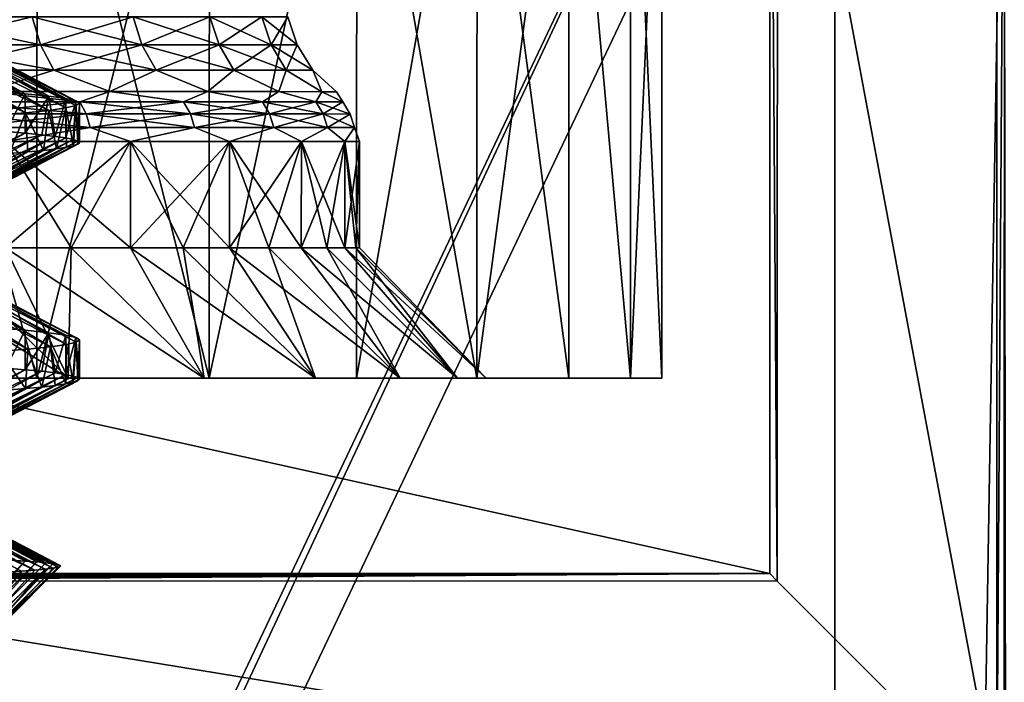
# Model space of a CAD drawing. Header units: metres. Extents: x -205 to 205, y -104 to 104.
# Tile 482 of 656: x -118 to -111, y 31 to 36. Entities that reach past the tile are written whole.
import ezdxf

# ---------------------------------------------------------------- set-up
doc = ezdxf.new("R2010")
doc.units = ezdxf.units.M
doc.layers.add('solid_01_2-CONSUMER_EHM_BOX_SW0001', color=7, linetype='CONTINUOUS')

msp = doc.modelspace()

# ---------------------------------------------------------------- linework, layer by layer
at = {"layer": 'solid_01_2-CONSUMER_EHM_BOX_SW0001'}
for points in [[(-200.010849, -74.958488), (-200.010773, 75.041512), (-0.010778, 75.04142)], [(-0.010849, -74.95858), (-200.010849, -74.958488), (-0.010778, 75.04142)], [(-112.002922, 40.641869, 63.099998), (-150.011154, -40.548634, 63.099998), (-150.011002, -39.448967, 63.099998)], [(-112.002922, 40.641869, 63.099998), (-112.003082, 39.542202, 63.099998), (-150.011154, -40.548634, 63.099998)], [(-112.002922, 40.641869, 63.099998), (-150.011002, -39.448967, 63.099998), (-149.999695, 39.547642, 63.099998)], [(-100.443649, 40.640213, 63.099998), (-100.455429, -40.555729, 63.099998), (-110.711159, -40.55426, 63.099998)], [(-100.443649, 40.640213, 63.099998), (-110.711159, -40.55426, 63.099998), (-110.710999, -39.454594, 63.099998)], [(-100.443649, 40.640213, 63.099998), (-110.710999, -39.454594, 63.099998), (-110.699692, 39.542015, 63.099998)], [(-149.501312, 40.049267, 6), (-149.502487, 31.849266, 6), (-112.502487, 31.843967, 6)], [(-112.501312, 40.043968, 6), (-149.501312, 40.049267, 6), (-112.502487, 31.843967, 6)], [(-112.444901, 31.786362, 12.6), (-112.501312, 40.043968, 6), (-112.502487, 31.843967, 6)], [(-112.443855, 39.101559, 12.6), (-112.501312, 40.043968, 6), (-112.444901, 31.786362, 12.6)], [(-150.011154, -40.548634, 63.099998), (-112.003082, 39.542202, 63.099998), (-112.014389, -39.454407, 63.099998)], [(-112.003082, 39.542202, 63.099998), (-110.699692, 39.542015, 63.099998), (-112.014389, -39.454407, 63.099998)], [(-110.710999, -39.454594, 63.099998), (-112.014389, -39.454407, 63.099998), (-110.699692, 39.542015, 63.099998)], [(-110.760338, 30.101316, 12.6), (-112.443855, 39.101559, 12.6), (-112.444901, 31.786362, 12.6)], [(-110.760338, 30.101316, 12.6), (-110.759048, 39.101315, 12.6), (-112.443855, 39.101559, 12.6)], [(-110.760338, 30.101316, 12.6), (-110.701454, 39.043709, 6), (-110.759048, 39.101315, 12.6)], [(-110.760338, 30.101316, 12.6), (-110.702744, 30.043711, 6), (-110.701454, 39.043709, 6)], [(-110.686256, 25.785624, 6), (-110.701454, 39.043709, 6), (-110.702744, 30.043711, 6)], [(-119.624977, 33.344986, 38.059025), (-118.127754, 33.344772, 36.646477), (-119.624176, 38.629837, 38.058987)], [(-119.624954, 33.344986, 10.940993), (-119.624176, 38.629837, 10.941013), (-118.127007, 38.629623, 12.353523)], [(-118.127739, 33.344772, 12.353545), (-119.624954, 33.344986, 10.940993), (-118.127007, 38.629623, 12.353523)], [(-118.127754, 33.344772, 36.646477), (-118.127007, 38.629623, 36.646477), (-119.624176, 38.629837, 38.058987)], [(-118.127754, 33.344772, 36.646477), (-116.804573, 33.344585, 35.069546), (-118.127007, 38.629623, 36.646477)], [(-118.127739, 33.344772, 12.353545), (-118.127007, 38.629623, 12.353523), (-116.80394, 38.629433, 13.930293)], [(-116.804565, 33.344585, 13.93047), (-118.127739, 33.344772, 12.353545), (-116.80394, 38.629433, 13.930293)], [(-116.804573, 33.344585, 35.069546), (-116.80394, 38.629433, 35.069706), (-118.127007, 38.629623, 36.646477)], [(-116.804573, 33.344585, 35.069546), (-115.672867, 38.629272, 33.349998), (-116.80394, 38.629433, 35.069706)], [(-116.804573, 33.344585, 35.069546), (-115.673553, 33.344421, 33.349884), (-115.672867, 38.629272, 33.349998)], [(-116.804565, 33.344585, 13.93047), (-116.80394, 38.629433, 13.930293), (-115.672867, 38.629272, 15.65)], [(-115.673553, 33.344421, 15.650127), (-116.804565, 33.344585, 13.93047), (-115.672867, 38.629272, 15.65)], [(-115.673553, 33.344421, 15.650127), (-115.672867, 38.629272, 15.65), (-114.749092, 38.629139, 17.489388)], [(-115.673553, 33.344421, 33.349884), (-114.74987, 33.344292, 31.510656), (-115.672867, 38.629272, 33.349998)], [(-114.749863, 33.344292, 17.489351), (-115.673553, 33.344421, 15.650127), (-114.749092, 38.629139, 17.489388)], [(-114.74987, 33.344292, 31.510656), (-114.749092, 38.629139, 31.510612), (-115.672867, 38.629272, 33.349998)], [(-114.74987, 33.344292, 31.510656), (-114.045914, 33.344189, 29.576588), (-114.749092, 38.629139, 31.510612)], [(-114.749863, 33.344292, 17.489351), (-114.749092, 38.629139, 17.489388), (-114.045105, 38.62904, 19.423582)], [(-114.045914, 33.344189, 19.423418), (-114.749863, 33.344292, 17.489351), (-114.045105, 38.62904, 19.423582)], [(-114.045914, 33.344189, 29.576588), (-114.045105, 38.62904, 29.576418), (-114.749092, 38.629139, 31.510612)], [(-113.571205, 33.34412, 21.426279), (-114.045914, 33.344189, 19.423418), (-114.045105, 38.62904, 19.423582)], [(-114.045914, 33.344189, 29.576588), (-113.571205, 33.34412, 27.573725), (-114.045105, 38.62904, 29.576418)], [(-113.571205, 33.34412, 21.426279), (-114.045105, 38.62904, 19.423582), (-113.570419, 38.628971, 21.426428)], [(-113.571205, 33.34412, 27.573725), (-113.570419, 38.628971, 27.573572), (-114.045105, 38.62904, 29.576418)], [(-113.571205, 33.34412, 21.426279), (-113.570419, 38.628971, 21.426428), (-113.331459, 38.628937, 23.470837)], [(-113.571205, 33.34412, 27.573725), (-113.332214, 33.344086, 25.529173), (-113.570419, 38.628971, 27.573572)], [(-113.332214, 33.344086, 23.470827), (-113.571205, 33.34412, 21.426279), (-113.331459, 38.628937, 23.470837)], [(-113.332214, 33.344086, 25.529173), (-113.331459, 38.628937, 25.529163), (-113.570419, 38.628971, 27.573572)], [(-113.332214, 33.344086, 23.470827), (-113.331459, 38.628937, 23.470837), (-113.331459, 38.628937, 25.529163)], [(-113.332214, 33.344086, 25.529173), (-113.332214, 33.344086, 23.470827), (-113.331459, 38.628937, 25.529163)], [(-173.512405, -37.4473, 108.5), (-88.501671, 37.540531, 108.5), (-173.501678, 37.5527, 108.5)], [(-173.512405, -37.4473, 108.5), (-88.512413, -37.459469, 108.5), (-88.501671, 37.540531, 108.5)], [(-118.21711, 35.525967, 21.215296), (-119.346497, 36.071815, 20.985601), (-119.146614, 36.053299, 21.733866)], [(-118.21711, 35.525967, 21.215296), (-118.448563, 35.543915, 20.419079), (-119.346497, 36.071815, 20.985601)], [(-118.036095, 35.507896, 22.02453), (-119.146614, 36.053299, 21.733866), (-118.994171, 36.03479, 22.494207)], [(-118.036095, 35.507896, 22.02453), (-118.21711, 35.525967, 21.215296), (-119.146614, 36.053299, 21.733866)], [(-119.051743, 35.9016, 33.396572), (-119.110474, 36.117558, 33.352821), (-118.163124, 36.11742, 31.912455)], [(-118.099716, 35.901463, 17.050915), (-118.163124, 36.11742, 17.087545), (-119.110474, 36.117558, 15.647178)], [(-119.051743, 35.9016, 15.603429), (-118.099716, 35.901463, 17.050915), (-119.110474, 36.117558, 15.647178)], [(-118.099716, 35.901463, 31.949085), (-119.051743, 35.9016, 33.396572), (-118.163124, 36.11742, 31.912455)], [(-118.099716, 35.901463, 31.949085), (-118.163124, 36.11742, 31.912455), (-117.389404, 36.11731, 30.371847)], [(-117.322166, 35.901352, 18.599136), (-117.389404, 36.11731, 18.628153), (-118.163124, 36.11742, 17.087545)], [(-118.099716, 35.901463, 17.050915), (-117.322166, 35.901352, 18.599136), (-118.163124, 36.11742, 17.087545)], [(-117.322166, 35.901352, 30.400864), (-118.099716, 35.901463, 31.949085), (-117.389404, 36.11731, 30.371847)], [(-117.322166, 35.901352, 30.400864), (-117.389404, 36.11731, 30.371847), (-116.799767, 36.117226, 28.751833)], [(-116.729614, 35.901268, 20.227156), (-116.799767, 36.117226, 20.248167), (-117.389404, 36.11731, 18.628153)], [(-117.322166, 35.901352, 18.599136), (-116.729614, 35.901268, 20.227156), (-117.389404, 36.11731, 18.628153)], [(-116.729614, 35.901268, 28.772844), (-117.322166, 35.901352, 30.400864), (-116.799767, 36.117226, 28.751833)], [(-116.729614, 35.901268, 28.772844), (-116.799767, 36.117226, 28.751833), (-116.402191, 36.117168, 27.074318)], [(-116.33007, 35.901211, 21.91296), (-116.402191, 36.117168, 21.925682), (-116.799767, 36.117226, 20.248167)], [(-116.729614, 35.901268, 20.227156), (-116.33007, 35.901211, 21.91296), (-116.799767, 36.117226, 20.248167)], [(-116.33007, 35.901211, 27.08704), (-116.729614, 35.901268, 28.772844), (-116.402191, 36.117168, 27.074318)], [(-116.33007, 35.901211, 27.08704), (-116.402191, 36.117168, 27.074318), (-116.202049, 36.117142, 25.361992)], [(-116.128944, 35.90118, 23.633749), (-116.202049, 36.117142, 23.638008), (-116.402191, 36.117168, 21.925682)], [(-116.33007, 35.901211, 21.91296), (-116.128944, 35.90118, 23.633749), (-116.402191, 36.117168, 21.925682)], [(-116.128944, 35.90118, 25.366251), (-116.33007, 35.901211, 27.08704), (-116.202049, 36.117142, 25.361992)], [(-116.128944, 35.90118, 25.366251), (-116.202049, 36.117142, 25.361992), (-116.202049, 36.117142, 23.638008)], [(-116.128944, 35.90118, 23.633749), (-116.128944, 35.90118, 25.366251), (-116.202049, 36.117142, 23.638008)], [(-117.90625, 35.489777, 22.843565), (-118.994171, 36.03479, 22.494207), (-118.890015, 36.016293, 23.264931)], [(-117.90625, 35.489777, 22.843565), (-118.036095, 35.507896, 22.02453), (-118.994171, 36.03479, 22.494207)], [(-117.828079, 35.471611, 23.669165), (-118.890015, 36.016293, 23.264931), (-118.835251, 35.997787, 24.042501)], [(-117.828079, 35.471611, 23.669165), (-117.90625, 35.489777, 22.843565), (-118.890015, 36.016293, 23.264931)], [(-117.827843, 35.435284, 25.326969), (-118.830902, 35.979294, 24.822474), (-118.877022, 35.960842, 25.600382)], [(-117.80191, 35.4534, 24.498072), (-118.835251, 35.997787, 24.042501), (-118.830902, 35.979294, 24.822474)], [(-117.80191, 35.4534, 24.498072), (-117.828079, 35.471611, 23.669165), (-118.835251, 35.997787, 24.042501)], [(-117.827843, 35.435284, 25.326969), (-117.80191, 35.4534, 24.498072), (-118.830902, 35.979294, 24.822474)], [(-118.216164, 35.380756, 27.780937), (-119.116821, 35.924156, 27.134752), (-119.3088, 35.905865, 27.886488)], [(-118.447395, 35.362461, 28.577232), (-118.216164, 35.380756, 27.780937), (-119.3088, 35.905865, 27.886488)], [(-118.035385, 35.398964, 26.971647), (-118.972641, 35.942463, 26.372019), (-119.116821, 35.924156, 27.134752)], [(-118.216164, 35.380756, 27.780937), (-118.035385, 35.398964, 26.971647), (-119.116821, 35.924156, 27.134752)], [(-118.956993, 35.706547, 33.467129), (-119.051743, 35.9016, 33.396572), (-118.099716, 35.901463, 31.949085)], [(-117.997414, 35.706409, 16.991837), (-118.099716, 35.901463, 17.050915), (-119.051743, 35.9016, 15.603429)], [(-118.956993, 35.706547, 15.532872), (-117.997414, 35.706409, 16.991837), (-119.051743, 35.9016, 15.603429)], [(-117.905769, 35.417137, 26.15258), (-118.877022, 35.960842, 25.600382), (-118.972641, 35.942463, 26.372019)], [(-118.035385, 35.398964, 26.971647), (-117.905769, 35.417137, 26.15258), (-118.972641, 35.942463, 26.372019)], [(-117.997414, 35.706409, 32.008163), (-118.956993, 35.706547, 33.467129), (-118.099716, 35.901463, 31.949085)], [(-117.905769, 35.417137, 26.15258), (-117.827843, 35.435284, 25.326969), (-118.877022, 35.960842, 25.600382)], [(-117.997414, 35.706409, 32.008163), (-118.099716, 35.901463, 31.949085), (-117.322166, 35.901352, 30.400864)], [(-117.213699, 35.706295, 18.552338), (-117.322166, 35.901352, 18.599136), (-118.099716, 35.901463, 17.050915)], [(-117.997414, 35.706409, 16.991837), (-117.213699, 35.706295, 18.552338), (-118.099716, 35.901463, 17.050915)], [(-117.213699, 35.706295, 30.447662), (-117.997414, 35.706409, 32.008163), (-117.322166, 35.901352, 30.400864)], [(-117.213699, 35.706295, 30.447662), (-117.322166, 35.901352, 30.400864), (-116.729614, 35.901268, 28.772844)], [(-116.616455, 35.706211, 20.19327), (-116.729614, 35.901268, 20.227156), (-117.322166, 35.901352, 18.599136)], [(-117.213699, 35.706295, 18.552338), (-116.616455, 35.706211, 20.19327), (-117.322166, 35.901352, 18.599136)], [(-116.616455, 35.706211, 28.80673), (-117.213699, 35.706295, 30.447662), (-116.729614, 35.901268, 28.772844)], [(-116.616455, 35.706211, 28.80673), (-116.729614, 35.901268, 28.772844), (-116.33007, 35.901211, 27.08704)], [(-116.213737, 35.706154, 21.892443), (-116.33007, 35.901211, 21.91296), (-116.729614, 35.901268, 20.227156)], [(-116.616455, 35.706211, 20.19327), (-116.213737, 35.706154, 21.892443), (-116.729614, 35.901268, 20.227156)], [(-116.213737, 35.706154, 27.107557), (-116.616455, 35.706211, 28.80673), (-116.33007, 35.901211, 27.08704)], [(-116.213737, 35.706154, 27.107557), (-116.33007, 35.901211, 27.08704), (-116.128944, 35.90118, 25.366251)], [(-116.011017, 35.706123, 23.626879), (-116.128944, 35.90118, 23.633749), (-116.33007, 35.901211, 21.91296)], [(-116.213737, 35.706154, 21.892443), (-116.011017, 35.706123, 23.626879), (-116.33007, 35.901211, 21.91296)], [(-116.011017, 35.706123, 25.373121), (-116.213737, 35.706154, 27.107557), (-116.128944, 35.90118, 25.366251)], [(-116.011017, 35.706123, 25.373121), (-116.128944, 35.90118, 25.366251), (-116.128944, 35.90118, 23.633749)], [(-116.011017, 35.706123, 23.626879), (-116.011017, 35.706123, 25.373121), (-116.128944, 35.90118, 23.633749)], [(-118.956993, 35.706547, 15.532872), (-118.515167, 35.54258, 15.880992), (-117.997414, 35.706409, 16.991837)], [(-117.997414, 35.706409, 32.008163), (-118.515167, 35.54258, 33.119007), (-118.956993, 35.706547, 33.467129)], [(-117.997414, 35.706409, 16.991837), (-118.515167, 35.54258, 15.880992), (-117.567307, 35.542446, 17.44895)], [(-117.997414, 35.706409, 32.008163), (-117.567307, 35.542446, 31.55105), (-118.515167, 35.54258, 33.119007)], [(-117.997414, 35.706409, 16.991837), (-117.567307, 35.542446, 17.44895), (-117.213699, 35.706295, 18.552338)], [(-117.213699, 35.706295, 30.447662), (-117.567307, 35.542446, 31.55105), (-117.997414, 35.706409, 32.008163)], [(-117.213699, 35.706295, 18.552338), (-117.567307, 35.542446, 17.44895), (-116.815346, 35.542336, 19.119728)], [(-117.213699, 35.706295, 30.447662), (-116.815346, 35.542336, 29.880272), (-117.567307, 35.542446, 31.55105)], [(-117.213699, 35.706295, 18.552338), (-116.815346, 35.542336, 19.119728), (-116.616455, 35.706211, 20.19327)], [(-116.616455, 35.706211, 28.80673), (-116.815346, 35.542336, 29.880272), (-117.213699, 35.706295, 30.447662)], [(-116.616455, 35.706211, 20.19327), (-116.815346, 35.542336, 19.119728), (-116.270264, 35.542259, 20.868963)], [(-116.616455, 35.706211, 28.80673), (-116.270264, 35.542259, 28.131037), (-116.815346, 35.542336, 29.880272)], [(-116.616455, 35.706211, 20.19327), (-116.270264, 35.542259, 20.868963), (-116.213737, 35.706154, 21.892443)], [(-116.213737, 35.706154, 27.107557), (-116.270264, 35.542259, 28.131037), (-116.616455, 35.706211, 28.80673)], [(-116.213737, 35.706154, 21.892443), (-116.270264, 35.542259, 20.868963), (-115.940002, 35.542213, 22.671148)], [(-116.213737, 35.706154, 27.107557), (-115.940002, 35.542213, 26.328852), (-116.270264, 35.542259, 28.131037)], [(-116.213737, 35.706154, 21.892443), (-115.940002, 35.542213, 22.671148), (-116.011017, 35.706123, 23.626879)], [(-116.011017, 35.706123, 25.373121), (-115.940002, 35.542213, 26.328852), (-116.213737, 35.706154, 27.107557)], [(-116.011017, 35.706123, 23.626879), (-115.940002, 35.542213, 22.671148), (-115.829376, 35.542194, 24.5)], [(-116.011017, 35.706123, 25.373121), (-115.829376, 35.542194, 24.5), (-115.940002, 35.542213, 26.328852)], [(-116.011017, 35.706123, 23.626879), (-115.829376, 35.542194, 24.5), (-116.011017, 35.706123, 25.373121)], [(-118.771797, 35.464222, 15.394973), (-117.797462, 35.464085, 16.876373), (-118.515167, 35.54258, 15.880992)], [(-117.797462, 35.464085, 32.123627), (-118.771797, 35.464222, 33.605026), (-118.515167, 35.54258, 33.119007)], [(-117.797462, 35.464085, 16.876373), (-117.567307, 35.542446, 17.44895), (-118.515167, 35.54258, 15.880992)], [(-117.797462, 35.464085, 32.123627), (-118.515167, 35.54258, 33.119007), (-117.567307, 35.542446, 31.55105)], [(-118.365898, 35.2355, 20.682867), (-118.448563, 35.543915, 20.419079), (-118.21711, 35.525967, 21.215296)], [(-118.217148, 35.223423, 21.215322), (-118.365898, 35.2355, 20.682867), (-118.21711, 35.525967, 21.215296)], [(-118.217148, 35.223423, 21.215322), (-118.21711, 35.525967, 21.215296), (-118.036095, 35.507896, 22.02453)], [(-117.797462, 35.464085, 16.876373), (-117.001694, 35.46397, 18.460873), (-117.567307, 35.542446, 17.44895)], [(-117.001694, 35.46397, 30.539127), (-117.797462, 35.464085, 32.123627), (-117.567307, 35.542446, 31.55105)], [(-117.001694, 35.46397, 18.460873), (-116.815346, 35.542336, 19.119728), (-117.567307, 35.542446, 17.44895)], [(-117.001694, 35.46397, 30.539127), (-117.567307, 35.542446, 31.55105), (-116.815346, 35.542336, 29.880272)], [(-117.001694, 35.46397, 18.460873), (-116.395264, 35.463882, 20.127039), (-116.815346, 35.542336, 19.119728)], [(-116.395264, 35.463882, 28.872961), (-117.001694, 35.46397, 30.539127), (-116.815346, 35.542336, 29.880272)], [(-116.395264, 35.463882, 20.127039), (-116.270264, 35.542259, 20.868963), (-116.815346, 35.542336, 19.119728)], [(-116.395264, 35.463882, 28.872961), (-116.815346, 35.542336, 29.880272), (-116.270264, 35.542259, 28.131037)], [(-116.395264, 35.463882, 20.127039), (-115.986359, 35.463825, 21.852343), (-116.270264, 35.542259, 20.868963)], [(-115.986359, 35.463825, 27.147657), (-116.395264, 35.463882, 28.872961), (-116.270264, 35.542259, 28.131037)], [(-115.986359, 35.463825, 21.852343), (-115.940002, 35.542213, 22.671148), (-116.270264, 35.542259, 20.868963)], [(-115.986359, 35.463825, 27.147657), (-116.270264, 35.542259, 28.131037), (-115.940002, 35.542213, 26.328852)], [(-115.986359, 35.463825, 21.852343), (-115.780518, 35.463795, 23.613451), (-115.940002, 35.542213, 22.671148)], [(-115.780518, 35.463795, 25.386549), (-115.986359, 35.463825, 27.147657), (-115.940002, 35.542213, 26.328852)], [(-115.780518, 35.463795, 23.613451), (-115.829376, 35.542194, 24.5), (-115.940002, 35.542213, 22.671148)], [(-115.780518, 35.463795, 25.386549), (-115.940002, 35.542213, 26.328852), (-115.829376, 35.542194, 24.5)], [(-115.780518, 35.463795, 23.613451), (-115.780518, 35.463795, 25.386549), (-115.829376, 35.542194, 24.5)], [(-118.726746, 35.371292, 33.638577), (-118.771797, 35.464222, 33.605026), (-117.797462, 35.464085, 32.123627)], [(-117.748817, 35.371151, 16.848282), (-117.797462, 35.464085, 16.876373), (-118.771797, 35.464222, 15.394973)], [(-118.726746, 35.371292, 15.361423), (-117.748817, 35.371151, 16.848282), (-118.771797, 35.464222, 15.394973)], [(-117.748817, 35.371151, 32.151718), (-118.726746, 35.371292, 33.638577), (-117.797462, 35.464085, 32.123627)], [(-118.09082, 35.211296, 21.753565), (-118.217148, 35.223423, 21.215322), (-118.036095, 35.507896, 22.02453)], [(-117.987137, 35.199142, 22.296637), (-118.09082, 35.211296, 21.753565), (-118.036095, 35.507896, 22.02453)], [(-117.987137, 35.199142, 22.296637), (-118.036095, 35.507896, 22.02453), (-117.90625, 35.489777, 22.843565)], [(-117.906288, 35.18697, 22.843586), (-117.987137, 35.199142, 22.296637), (-117.90625, 35.489777, 22.843565)], [(-117.906288, 35.18697, 22.843586), (-117.90625, 35.489777, 22.843565), (-117.828079, 35.471611, 23.669165)], [(-117.848412, 35.17477, 23.393452), (-117.906288, 35.18697, 22.843586), (-117.828079, 35.471611, 23.669165)], [(-117.813614, 35.162548, 23.945271), (-117.848412, 35.17477, 23.393452), (-117.828079, 35.471611, 23.669165)], [(-117.813614, 35.162548, 23.945271), (-117.828079, 35.471611, 23.669165), (-117.80191, 35.4534, 24.498072)], [(-117.801949, 35.150303, 24.498072), (-117.80191, 35.4534, 24.498072), (-117.827843, 35.435284, 25.326969)], [(-117.801949, 35.150303, 24.498072), (-117.813614, 35.162548, 23.945271), (-117.80191, 35.4534, 24.498072)], [(-117.748817, 35.371151, 32.151718), (-117.797462, 35.464085, 32.123627), (-117.001694, 35.46397, 30.539127)], [(-116.950119, 35.371037, 18.43862), (-117.001694, 35.46397, 18.460873), (-117.797462, 35.464085, 16.876373)], [(-117.748817, 35.371151, 16.848282), (-116.950119, 35.371037, 18.43862), (-117.797462, 35.464085, 16.876373)], [(-116.950119, 35.371037, 30.56138), (-117.748817, 35.371151, 32.151718), (-117.001694, 35.46397, 30.539127)], [(-116.950119, 35.371037, 30.56138), (-117.001694, 35.46397, 30.539127), (-116.395264, 35.463882, 28.872961)], [(-116.341454, 35.370949, 20.110926), (-116.395264, 35.463882, 20.127039), (-117.001694, 35.46397, 18.460873)], [(-116.950119, 35.371037, 18.43862), (-116.341454, 35.370949, 20.110926), (-117.001694, 35.46397, 18.460873)], [(-116.341454, 35.370949, 28.889074), (-116.950119, 35.371037, 30.56138), (-116.395264, 35.463882, 28.872961)], [(-116.341454, 35.370949, 28.889074), (-116.395264, 35.463882, 28.872961), (-115.986359, 35.463825, 27.147657)], [(-115.931038, 35.370892, 21.842587), (-115.986359, 35.463825, 21.852343), (-116.395264, 35.463882, 20.127039)], [(-116.341454, 35.370949, 20.110926), (-115.931038, 35.370892, 21.842587), (-116.395264, 35.463882, 20.127039)], [(-115.931038, 35.370892, 27.157413), (-116.341454, 35.370949, 28.889074), (-115.986359, 35.463825, 27.147657)], [(-115.931038, 35.370892, 27.157413), (-115.986359, 35.463825, 27.147657), (-115.780518, 35.463795, 25.386549)], [(-115.724442, 35.370861, 23.610184), (-115.780518, 35.463795, 23.613451), (-115.986359, 35.463825, 21.852343)], [(-115.931038, 35.370892, 21.842587), (-115.724442, 35.370861, 23.610184), (-115.986359, 35.463825, 21.852343)], [(-115.724442, 35.370861, 25.389816), (-115.931038, 35.370892, 27.157413), (-115.780518, 35.463795, 25.386549)], [(-115.724442, 35.370861, 25.389816), (-115.780518, 35.463795, 25.386549), (-115.780518, 35.463795, 23.613451)], [(-115.724442, 35.370861, 23.610184), (-115.724442, 35.370861, 25.389816), (-115.780518, 35.463795, 23.613451)], [(-118.698845, 35.268425, 33.659355), (-118.726746, 35.371292, 33.638577), (-117.748817, 35.371151, 32.151718)], [(-117.718697, 35.268284, 16.830885), (-117.748817, 35.371151, 16.848282), (-118.726746, 35.371292, 15.361423)], [(-118.698845, 35.268425, 15.340643), (-117.718697, 35.268284, 16.830885), (-118.726746, 35.371292, 15.361423)], [(-117.718697, 35.268284, 32.169117), (-118.698845, 35.268425, 33.659355), (-117.748817, 35.371151, 32.151718)], [(-118.338356, 35.068127, 28.224651), (-118.216164, 35.380756, 27.780937), (-118.447395, 35.362461, 28.577232)], [(-118.338356, 35.068127, 28.224651), (-118.196701, 35.079891, 27.703957), (-118.216164, 35.380756, 27.780937)], [(-118.076447, 35.091644, 27.177889), (-118.035385, 35.398964, 26.971647), (-118.216164, 35.380756, 27.780937)], [(-118.196701, 35.079891, 27.703957), (-118.076447, 35.091644, 27.177889), (-118.216164, 35.380756, 27.780937)], [(-118.076447, 35.091644, 27.177889), (-117.977791, 35.103394, 26.647335), (-118.035385, 35.398964, 26.971647)], [(-117.977791, 35.103394, 26.647335), (-117.905769, 35.417137, 26.15258), (-118.035385, 35.398964, 26.971647)], [(-117.977791, 35.103394, 26.647335), (-117.900902, 35.115131, 26.113182), (-117.905769, 35.417137, 26.15258)], [(-117.845909, 35.126862, 25.576323), (-117.827843, 35.435284, 25.326969), (-117.905769, 35.417137, 26.15258)], [(-117.900902, 35.115131, 26.113182), (-117.845909, 35.126862, 25.576323), (-117.905769, 35.417137, 26.15258)], [(-117.845909, 35.126862, 25.576323), (-117.812904, 35.138588, 25.037653), (-117.827843, 35.435284, 25.326969)], [(-117.812904, 35.138588, 25.037653), (-117.801949, 35.150303, 24.498072), (-117.827843, 35.435284, 25.326969)], [(-117.718697, 35.268284, 32.169117), (-117.748817, 35.371151, 32.151718), (-116.950119, 35.371037, 30.56138)], [(-116.91819, 35.268169, 18.424837), (-116.950119, 35.371037, 18.43862), (-117.748817, 35.371151, 16.848282)], [(-117.718697, 35.268284, 16.830885), (-116.91819, 35.268169, 18.424837), (-117.748817, 35.371151, 16.848282)], [(-116.91819, 35.268169, 30.575163), (-117.718697, 35.268284, 32.169117), (-116.950119, 35.371037, 30.56138)], [(-116.91819, 35.268169, 30.575163), (-116.950119, 35.371037, 30.56138), (-116.341454, 35.370949, 28.889074)], [(-116.308136, 35.268082, 20.100946), (-116.341454, 35.370949, 20.110926), (-116.950119, 35.371037, 18.43862)], [(-116.91819, 35.268169, 18.424837), (-116.308136, 35.268082, 20.100946), (-116.950119, 35.371037, 18.43862)], [(-116.308136, 35.268082, 28.899054), (-116.91819, 35.268169, 30.575163), (-116.341454, 35.370949, 28.889074)], [(-116.308136, 35.268082, 28.899054), (-116.341454, 35.370949, 28.889074), (-115.931038, 35.370892, 27.157413)], [(-115.89679, 35.268024, 21.836544), (-115.931038, 35.370892, 21.842587), (-116.341454, 35.370949, 20.110926)], [(-116.308136, 35.268082, 20.100946), (-115.89679, 35.268024, 21.836544), (-116.341454, 35.370949, 20.110926)], [(-115.89679, 35.268024, 27.163456), (-116.308136, 35.268082, 28.899054), (-115.931038, 35.370892, 27.157413)], [(-115.89679, 35.268024, 27.163456), (-115.931038, 35.370892, 27.157413), (-115.724442, 35.370861, 25.389816)], [(-115.689713, 35.267994, 23.608162), (-115.724442, 35.370861, 23.610184), (-115.931038, 35.370892, 21.842587)], [(-115.89679, 35.268024, 21.836544), (-115.689713, 35.267994, 23.608162), (-115.931038, 35.370892, 21.842587)], [(-115.689713, 35.267994, 25.391838), (-115.89679, 35.268024, 27.163456), (-115.724442, 35.370861, 25.389816)], [(-115.689713, 35.267994, 25.391838), (-115.724442, 35.370861, 25.389816), (-115.724442, 35.370861, 23.610184)], [(-115.689713, 35.267994, 23.608162), (-115.689713, 35.267994, 25.391838), (-115.724442, 35.370861, 23.610184)], [(-118.217148, 35.223423, 21.215322), (-119.3433, 34.701221, 20.994717), (-118.365898, 35.2355, 20.682867)], [(-118.217148, 35.223423, 21.215322), (-119.204475, 34.688828, 21.495773), (-119.3433, 34.701221, 20.994717)], [(-118.09082, 35.211296, 21.753565), (-119.204475, 34.688828, 21.495773), (-118.217148, 35.223423, 21.215322)], [(-118.698845, 35.268425, 15.340643), (-118.369209, 35.160538, 15.780206), (-117.718697, 35.268284, 16.830885)], [(-117.718697, 35.268284, 32.169117), (-118.369209, 35.160538, 33.219795), (-118.698845, 35.268425, 33.659355)], [(-117.718697, 35.268284, 16.830885), (-118.369209, 35.160538, 15.780206), (-117.410263, 35.1604, 17.366499)], [(-117.718697, 35.268284, 32.169117), (-117.410263, 35.1604, 31.633501), (-118.369209, 35.160538, 33.219795)], [(-117.718697, 35.268284, 16.830885), (-117.410263, 35.1604, 17.366499), (-116.91819, 35.268169, 18.424837)], [(-116.91819, 35.268169, 30.575163), (-117.410263, 35.1604, 31.633501), (-117.718697, 35.268284, 32.169117)], [(-116.91819, 35.268169, 18.424837), (-117.410263, 35.1604, 17.366499), (-116.649513, 35.16029, 19.056814)], [(-116.91819, 35.268169, 30.575163), (-116.649513, 35.16029, 29.943186), (-117.410263, 35.1604, 31.633501)], [(-116.91819, 35.268169, 18.424837), (-116.649513, 35.16029, 19.056814), (-116.308136, 35.268082, 20.100946)], [(-116.308136, 35.268082, 28.899054), (-116.649513, 35.16029, 29.943186), (-116.91819, 35.268169, 30.575163)], [(-116.308136, 35.268082, 20.100946), (-116.649513, 35.16029, 19.056814), (-116.098053, 35.16021, 20.826504)], [(-116.308136, 35.268082, 28.899054), (-116.098053, 35.16021, 28.173496), (-116.649513, 35.16029, 29.943186)], [(-116.308136, 35.268082, 20.100946), (-116.098053, 35.16021, 20.826504), (-115.89679, 35.268024, 21.836544)], [(-115.89679, 35.268024, 27.163456), (-116.098053, 35.16021, 28.173496), (-116.308136, 35.268082, 28.899054)], [(-115.89679, 35.268024, 21.836544), (-116.098053, 35.16021, 20.826504), (-115.763931, 35.160164, 22.649761)], [(-115.89679, 35.268024, 27.163456), (-115.763931, 35.160164, 26.350239), (-116.098053, 35.16021, 28.173496)], [(-115.89679, 35.268024, 21.836544), (-115.763931, 35.160164, 22.649761), (-115.689713, 35.267994, 23.608162)], [(-115.689713, 35.267994, 25.391838), (-115.763931, 35.160164, 26.350239), (-115.89679, 35.268024, 27.163456)], [(-115.689713, 35.267994, 23.608162), (-115.763931, 35.160164, 22.649761), (-115.652016, 35.160149, 24.5)], [(-115.689713, 35.267994, 25.391838), (-115.652016, 35.160149, 24.5), (-115.763931, 35.160164, 26.350239)], [(-115.689713, 35.267994, 23.608162), (-115.652016, 35.160149, 24.5), (-115.689713, 35.267994, 25.391838)], [(-118.09082, 35.211296, 21.753565), (-119.087036, 34.67643, 22.002283), (-119.204475, 34.688828, 21.495773)], [(-117.987137, 35.199142, 22.296637), (-119.087036, 34.67643, 22.002283), (-118.09082, 35.211296, 21.753565)], [(-117.987137, 35.199142, 22.296637), (-118.991219, 34.664043, 22.513086), (-119.087036, 34.67643, 22.002283)], [(-117.906288, 35.18697, 22.843586), (-118.991219, 34.664043, 22.513086), (-117.987137, 35.199142, 22.296637)], [(-117.906288, 35.18697, 22.843586), (-118.917221, 34.651688, 23.027025), (-118.991219, 34.664043, 22.513086)], [(-117.848412, 35.17477, 23.393452), (-118.917221, 34.651688, 23.027025), (-117.906288, 35.18697, 22.843586)], [(-117.848412, 35.17477, 23.393452), (-118.865211, 34.63937, 23.542933), (-118.917221, 34.651688, 23.027025)], [(-117.813614, 35.162548, 23.945271), (-118.865211, 34.63937, 23.542933), (-117.848412, 35.17477, 23.393452)], [(-117.813614, 35.162548, 23.945271), (-118.83532, 34.62711, 24.05962), (-118.865211, 34.63937, 23.542933)], [(-117.801949, 35.150303, 24.498072), (-118.83532, 34.62711, 24.05962), (-117.813614, 35.162548, 23.945271)], [(-117.801949, 35.150303, 24.498072), (-118.827606, 34.614883, 24.576441), (-118.83532, 34.62711, 24.05962)], [(-117.812904, 35.138588, 25.037653), (-118.827606, 34.614883, 24.576441), (-117.801949, 35.150303, 24.498072)], [(-118.369331, 34.344807, 15.780198), (-117.865891, 34.344734, 16.558857), (-118.369209, 35.160538, 15.780206)], [(-118.369331, 34.344807, 33.219803), (-118.369209, 35.160538, 33.219795), (-117.410263, 35.1604, 31.633501)], [(-117.865891, 34.344734, 32.441143), (-118.369331, 34.344807, 33.219803), (-117.410263, 35.1604, 31.633501)], [(-117.410385, 34.344669, 17.366493), (-117.410263, 35.1604, 17.366499), (-118.369209, 35.160538, 15.780206)], [(-117.865891, 34.344734, 16.558857), (-117.410385, 34.344669, 17.366493), (-118.369209, 35.160538, 15.780206)], [(-117.410385, 34.344669, 31.633507), (-117.865891, 34.344734, 32.441143), (-117.410263, 35.1604, 31.633501)], [(-117.410385, 34.344669, 17.366493), (-117.004471, 34.344612, 18.200157), (-117.410263, 35.1604, 17.366499)], [(-117.410385, 34.344669, 31.633507), (-117.410263, 35.1604, 31.633501), (-116.649513, 35.16029, 29.943186)], [(-117.004471, 34.344612, 30.799843), (-117.410385, 34.344669, 31.633507), (-116.649513, 35.16029, 29.943186)], [(-116.649635, 34.344563, 19.056808), (-116.649513, 35.16029, 19.056814), (-117.410263, 35.1604, 17.366499)], [(-117.004471, 34.344612, 18.200157), (-116.649635, 34.344563, 19.056808), (-117.410263, 35.1604, 17.366499)], [(-116.649635, 34.344563, 29.943192), (-117.004471, 34.344612, 30.799843), (-116.649513, 35.16029, 29.943186)], [(-116.649635, 34.344563, 19.056808), (-116.347168, 34.344517, 19.933323), (-116.649513, 35.16029, 19.056814)], [(-116.649635, 34.344563, 29.943192), (-116.649513, 35.16029, 29.943186), (-116.098053, 35.16021, 28.173496)], [(-116.347168, 34.344517, 29.066677), (-116.649635, 34.344563, 29.943192), (-116.098053, 35.16021, 28.173496)], [(-116.098175, 34.344482, 20.8265), (-116.098053, 35.16021, 20.826504), (-116.649513, 35.16029, 19.056814)], [(-116.347168, 34.344517, 19.933323), (-116.098175, 34.344482, 20.8265), (-116.649513, 35.16029, 19.056814)], [(-116.098175, 34.344482, 28.1735), (-116.347168, 34.344517, 29.066677), (-116.098053, 35.16021, 28.173496)], [(-116.098175, 34.344482, 20.8265), (-115.903564, 34.344456, 21.733082), (-116.098053, 35.16021, 20.826504)], [(-116.098175, 34.344482, 28.1735), (-116.098053, 35.16021, 28.173496), (-115.763931, 35.160164, 26.350239)], [(-115.903564, 34.344456, 27.266918), (-116.098175, 34.344482, 28.1735), (-115.763931, 35.160164, 26.350239)], [(-115.764046, 34.344437, 22.649759), (-115.763931, 35.160164, 22.649761), (-116.098053, 35.16021, 20.826504)], [(-115.903564, 34.344456, 21.733082), (-115.764046, 34.344437, 22.649759), (-116.098053, 35.16021, 20.826504)], [(-115.764046, 34.344437, 26.350241), (-115.903564, 34.344456, 27.266918), (-115.763931, 35.160164, 26.350239)], [(-115.764046, 34.344437, 22.649759), (-115.680138, 34.344421, 23.573189), (-115.763931, 35.160164, 22.649761)], [(-115.764046, 34.344437, 26.350241), (-115.763931, 35.160164, 26.350239), (-115.652016, 35.160149, 24.5)], [(-115.680138, 34.344421, 25.426811), (-115.764046, 34.344437, 26.350241), (-115.652016, 35.160149, 24.5)], [(-115.65213, 34.344418, 24.5), (-115.652016, 35.160149, 24.5), (-115.763931, 35.160164, 22.649761)], [(-115.680138, 34.344421, 23.573189), (-115.65213, 34.344418, 24.5), (-115.763931, 35.160164, 22.649761)], [(-115.65213, 34.344418, 24.5), (-115.680138, 34.344421, 25.426811), (-115.652016, 35.160149, 24.5)], [(-118.196701, 35.079891, 27.703957), (-119.241776, 34.54134, 27.648424), (-119.118294, 34.553665, 27.143589)], [(-118.338356, 35.068127, 28.224651), (-119.241776, 34.54134, 27.648424), (-118.196701, 35.079891, 27.703957)], [(-118.076447, 35.091644, 27.177889), (-119.118294, 34.553665, 27.143589), (-119.016472, 34.565971, 26.634518)], [(-118.196701, 35.079891, 27.703957), (-119.118294, 34.553665, 27.143589), (-118.076447, 35.091644, 27.177889)], [(-117.977791, 35.103394, 26.647335), (-119.016472, 34.565971, 26.634518), (-118.936447, 34.578239, 26.122456)], [(-118.076447, 35.091644, 27.177889), (-119.016472, 34.565971, 26.634518), (-117.977791, 35.103394, 26.647335)], [(-117.900902, 35.115131, 26.113182), (-118.936447, 34.578239, 26.122456), (-118.878281, 34.590469, 25.608385)], [(-117.977791, 35.103394, 26.647335), (-118.936447, 34.578239, 26.122456), (-117.900902, 35.115131, 26.113182)], [(-117.845909, 35.126862, 25.576323), (-118.878281, 34.590469, 25.608385), (-118.84198, 34.602676, 25.092869)], [(-117.900902, 35.115131, 26.113182), (-118.878281, 34.590469, 25.608385), (-117.845909, 35.126862, 25.576323)], [(-117.812904, 35.138588, 25.037653), (-118.84198, 34.602676, 25.092869), (-118.827606, 34.614883, 24.576441)], [(-117.845909, 35.126862, 25.576323), (-118.84198, 34.602676, 25.092869), (-117.812904, 35.138588, 25.037653)], [(-119.512497, 34.344971, 14.321059), (-119.109756, 33.344913, 13.279908), (-117.887596, 33.344738, 14.736416)], [(-119.512497, 34.344971, 14.321059), (-117.887596, 33.344738, 14.736416), (-118.918869, 34.344887, 15.033358)], [(-118.918869, 34.344887, 33.966644), (-117.887596, 33.344738, 34.263584), (-119.109756, 33.344913, 35.720093)], [(-118.918869, 34.344887, 15.033358), (-117.887596, 33.344738, 14.736416), (-118.369331, 34.344807, 15.780198)], [(-118.369331, 34.344807, 33.219803), (-117.887596, 33.344738, 34.263584), (-118.918869, 34.344887, 33.966644)], [(-118.369331, 34.344807, 15.780198), (-117.887596, 33.344738, 14.736416), (-116.842781, 33.344589, 16.324961)], [(-118.369331, 34.344807, 15.780198), (-116.842781, 33.344589, 16.324961), (-117.865891, 34.344734, 16.558857)], [(-117.865891, 34.344734, 32.441143), (-117.887596, 33.344738, 34.263584), (-118.369331, 34.344807, 33.219803)], [(-117.865891, 34.344734, 32.441143), (-116.842781, 33.344589, 32.675037), (-117.887596, 33.344738, 34.263584)], [(-117.865891, 34.344734, 16.558857), (-116.842781, 33.344589, 16.324961), (-117.410385, 34.344669, 17.366493)], [(-117.410385, 34.344669, 31.633507), (-116.842781, 33.344589, 32.675037), (-117.865891, 34.344734, 32.441143)], [(-117.410385, 34.344669, 17.366493), (-116.842781, 33.344589, 16.324961), (-115.989456, 33.344467, 18.024063)], [(-117.410385, 34.344669, 17.366493), (-115.989456, 33.344467, 18.024063), (-117.004471, 34.344612, 18.200157)], [(-117.004471, 34.344612, 30.799843), (-116.842781, 33.344589, 32.675037), (-117.410385, 34.344669, 31.633507)], [(-117.004471, 34.344612, 18.200157), (-115.989456, 33.344467, 18.024063), (-116.649635, 34.344563, 19.056808)], [(-117.004471, 34.344612, 30.799843), (-115.989456, 33.344467, 30.975937), (-116.842781, 33.344589, 32.675037)], [(-116.649635, 34.344563, 29.943192), (-115.989456, 33.344467, 30.975937), (-117.004471, 34.344612, 30.799843)], [(-116.649635, 34.344563, 19.056808), (-115.989456, 33.344467, 18.024063), (-115.339157, 33.344376, 19.810741)], [(-116.649635, 34.344563, 19.056808), (-115.339157, 33.344376, 19.810741), (-116.347168, 34.344517, 19.933323)], [(-116.347168, 34.344517, 29.066677), (-115.989456, 33.344467, 30.975937), (-116.649635, 34.344563, 29.943192)], [(-116.347168, 34.344517, 19.933323), (-115.339157, 33.344376, 19.810741), (-116.098175, 34.344482, 20.8265)], [(-116.347168, 34.344517, 29.066677), (-115.339157, 33.344376, 29.189259), (-115.989456, 33.344467, 30.975937)], [(-116.098175, 34.344482, 28.1735), (-115.339157, 33.344376, 29.189259), (-116.347168, 34.344517, 29.066677)], [(-116.098175, 34.344482, 20.8265), (-115.339157, 33.344376, 19.810741), (-114.900673, 33.344311, 21.660835)], [(-116.098175, 34.344482, 20.8265), (-114.900673, 33.344311, 21.660835), (-115.903564, 34.344456, 21.733082)], [(-115.903564, 34.344456, 27.266918), (-115.339157, 33.344376, 29.189259), (-116.098175, 34.344482, 28.1735)], [(-115.903564, 34.344456, 21.733082), (-114.900673, 33.344311, 21.660835), (-115.764046, 34.344437, 22.649759)], [(-115.903564, 34.344456, 27.266918), (-114.900673, 33.344311, 27.339165), (-115.339157, 33.344376, 29.189259)], [(-115.764046, 34.344437, 26.350241), (-114.900673, 33.344311, 27.339165), (-115.903564, 34.344456, 27.266918)], [(-115.764046, 34.344437, 22.649759), (-114.900673, 33.344311, 21.660835), (-114.679939, 33.34428, 23.549326)], [(-115.764046, 34.344437, 22.649759), (-114.679939, 33.34428, 23.549326), (-115.680138, 34.344421, 23.573189)], [(-115.680138, 34.344421, 25.426811), (-114.900673, 33.344311, 27.339165), (-115.764046, 34.344437, 26.350241)], [(-115.680138, 34.344421, 23.573189), (-114.679939, 33.34428, 23.549326), (-115.65213, 34.344418, 24.5)], [(-115.680138, 34.344421, 25.426811), (-114.679939, 33.34428, 25.450674), (-114.900673, 33.344311, 27.339165)], [(-115.65213, 34.344418, 24.5), (-114.679939, 33.34428, 25.450674), (-115.680138, 34.344421, 25.426811)], [(-115.65213, 34.344418, 24.5), (-114.679939, 33.34428, 23.549326), (-114.679939, 33.34428, 25.450674)], [(-118.217369, 33.71088, 21.215296), (-119.21244, 34.245663, 21.466005), (-119.042191, 34.226933, 22.227743)], [(-118.217369, 33.71088, 21.215296), (-118.448822, 33.729237, 20.419075), (-119.21244, 34.245663, 21.466005)], [(-117.906502, 33.674747, 22.843569), (-119.042191, 34.226933, 22.227743), (-118.920845, 34.208271, 22.99818)], [(-118.036354, 33.692749, 22.024534), (-118.217369, 33.71088, 21.215296), (-119.042191, 34.226933, 22.227743)], [(-117.906502, 33.674747, 22.843569), (-118.036354, 33.692749, 22.024534), (-119.042191, 34.226933, 22.227743)], [(-117.828339, 33.656868, 23.669167), (-118.920845, 34.208271, 22.99818), (-118.849091, 34.189796, 23.772911)], [(-117.828339, 33.656868, 23.669167), (-117.906502, 33.674747, 22.843569), (-118.920845, 34.208271, 22.99818)], [(-117.826874, 33.621059, 25.307163), (-118.827087, 34.171478, 24.548937), (-118.855003, 34.153225, 25.324142)], [(-117.80217, 33.639114, 24.498072), (-118.849091, 34.189796, 23.772911), (-118.827087, 34.171478, 24.548937)], [(-117.80217, 33.639114, 24.498072), (-117.828339, 33.656868, 23.669167), (-118.849091, 34.189796, 23.772911)], [(-117.826874, 33.621059, 25.307163), (-117.80217, 33.639114, 24.498072), (-118.827087, 34.171478, 24.548937)], [(-118.196922, 33.567509, 27.703962), (-119.060036, 34.116505, 26.863831), (-119.235909, 34.097984, 27.622845)], [(-118.417343, 33.549923, 28.482708), (-118.196922, 33.567509, 27.703962), (-119.235909, 34.097984, 27.622845)], [(-118.02462, 33.585258, 26.913126), (-118.932861, 34.13493, 26.096481), (-119.060036, 34.116505, 26.863831)], [(-118.196922, 33.567509, 27.703962), (-118.02462, 33.585258, 26.913126), (-119.060036, 34.116505, 26.863831)], [(-117.901115, 33.603107, 26.11319), (-118.855003, 34.153225, 25.324142), (-118.932861, 34.13493, 26.096481)], [(-118.02462, 33.585258, 26.913126), (-117.901115, 33.603107, 26.11319), (-118.932861, 34.13493, 26.096481)], [(-117.901115, 33.603107, 26.11319), (-117.826874, 33.621059, 25.307163), (-118.855003, 34.153225, 25.324142)], [(-118.366158, 33.420883, 20.682875), (-118.448822, 33.729237, 20.419075), (-118.217369, 33.71088, 21.215296)], [(-118.217407, 33.408775, 21.21533), (-118.366158, 33.420883, 20.682875), (-118.217369, 33.71088, 21.215296)], [(-118.217407, 33.408775, 21.21533), (-118.217369, 33.71088, 21.215296), (-118.036354, 33.692749, 22.024534)], [(-118.09108, 33.39666, 21.753572), (-118.217407, 33.408775, 21.21533), (-118.036354, 33.692749, 22.024534)], [(-117.987396, 33.384541, 22.296644), (-118.09108, 33.39666, 21.753572), (-118.036354, 33.692749, 22.024534)], [(-117.987396, 33.384541, 22.296644), (-118.036354, 33.692749, 22.024534), (-117.906502, 33.674747, 22.843569)], [(-117.906548, 33.372414, 22.843592), (-117.987396, 33.384541, 22.296644), (-117.906502, 33.674747, 22.843569)], [(-117.906548, 33.372414, 22.843592), (-117.906502, 33.674747, 22.843569), (-117.828339, 33.656868, 23.669167)], [(-117.848671, 33.360287, 23.393456), (-117.906548, 33.372414, 22.843592), (-117.828339, 33.656868, 23.669167)], [(-117.813873, 33.348152, 23.945272), (-117.848671, 33.360287, 23.393456), (-117.828339, 33.656868, 23.669167)], [(-117.813873, 33.348152, 23.945272), (-117.828339, 33.656868, 23.669167), (-117.80217, 33.639114, 24.498072)], [(-117.802208, 33.336018, 24.498072), (-117.80217, 33.639114, 24.498072), (-117.826874, 33.621059, 25.307163)], [(-117.802208, 33.336018, 24.498072), (-117.813873, 33.348152, 23.945272), (-117.80217, 33.639114, 24.498072)], [(-118.216469, 33.263596, 27.780928), (-118.196922, 33.567509, 27.703962), (-118.417343, 33.549923, 28.482708)], [(-118.090294, 33.275669, 27.242651), (-118.196922, 33.567509, 27.703962), (-118.216469, 33.263596, 27.780928)], [(-118.090294, 33.275669, 27.242651), (-118.02462, 33.585258, 26.913126), (-118.196922, 33.567509, 27.703962)], [(-117.986763, 33.287743, 26.699551), (-118.02462, 33.585258, 26.913126), (-118.090294, 33.275669, 27.242651)], [(-117.906075, 33.299816, 26.152582), (-117.901115, 33.603107, 26.11319), (-118.02462, 33.585258, 26.913126)], [(-117.906075, 33.299816, 26.152582), (-118.02462, 33.585258, 26.913126), (-117.986763, 33.287743, 26.699551)], [(-117.848351, 33.311886, 25.602701), (-117.901115, 33.603107, 26.11319), (-117.906075, 33.299816, 26.152582)], [(-117.848351, 33.311886, 25.602701), (-117.826874, 33.621059, 25.307163), (-117.901115, 33.603107, 26.11319)], [(-117.813713, 33.323952, 25.050877), (-117.826874, 33.621059, 25.307163), (-117.848351, 33.311886, 25.602701)], [(-117.813713, 33.323952, 25.050877), (-117.802208, 33.336018, 24.498072), (-117.826874, 33.621059, 25.307163)], [(-118.216469, 33.263596, 27.780928), (-118.417343, 33.549923, 28.482708), (-118.365059, 33.251511, 28.313423)], [(-119.301888, 32.883255, 21.136118), (-118.366158, 33.420883, 20.682875), (-118.217407, 33.408775, 21.21533)], [(-119.169533, 32.870968, 21.635981), (-119.301888, 32.883255, 21.136118), (-118.217407, 33.408775, 21.21533)], [(-119.169533, 32.870968, 21.635981), (-118.217407, 33.408775, 21.21533), (-118.09108, 33.39666, 21.753572)], [(-119.109756, 33.344913, 35.720093), (-118.127754, 33.344772, 36.646477), (-119.624977, 33.344986, 38.059025)], [(-119.109756, 33.344913, 13.279908), (-119.624954, 33.344986, 10.940993), (-118.127739, 33.344772, 12.353545)], [(-119.058487, 32.858685, 22.140974), (-119.169533, 32.870968, 21.635981), (-118.09108, 33.39666, 21.753572)], [(-117.887596, 33.344738, 14.736416), (-119.109756, 33.344913, 13.279908), (-118.127739, 33.344772, 12.353545)], [(-119.109756, 33.344913, 35.720093), (-117.887596, 33.344738, 34.263584), (-118.127754, 33.344772, 36.646477)], [(-119.058487, 32.858685, 22.140974), (-118.09108, 33.39666, 21.753572), (-117.987396, 33.384541, 22.296644)], [(-118.969017, 32.846405, 22.650202), (-119.058487, 32.858685, 22.140974), (-117.987396, 33.384541, 22.296644)], [(-118.969017, 32.846405, 22.650202), (-117.987396, 33.384541, 22.296644), (-117.906548, 33.372414, 22.843592)], [(-118.901382, 32.834129, 23.162762), (-118.969017, 32.846405, 22.650202), (-117.906548, 33.372414, 22.843592)], [(-118.901382, 32.834129, 23.162762), (-117.906548, 33.372414, 22.843592), (-117.848671, 33.360287, 23.393456)], [(-118.855644, 32.821857, 23.677725), (-118.901382, 32.834129, 23.162762), (-117.848671, 33.360287, 23.393456)], [(-118.855644, 32.821857, 23.677725), (-117.848671, 33.360287, 23.393456), (-117.813873, 33.348152, 23.945272)], [(-118.831795, 32.809589, 24.194153), (-118.855644, 32.821857, 23.677725), (-117.813873, 33.348152, 23.945272)], [(-118.831795, 32.809589, 24.194153), (-117.813873, 33.348152, 23.945272), (-117.802208, 33.336018, 24.498072)], [(-118.829819, 32.797321, 24.711107), (-118.831795, 32.809589, 24.194153), (-117.802208, 33.336018, 24.498072)], [(-118.829819, 32.797321, 24.711107), (-117.802208, 33.336018, 24.498072), (-117.813713, 33.323952, 25.050877)], [(-116.842781, 33.344589, 32.675037), (-116.804573, 33.344585, 35.069546), (-118.127754, 33.344772, 36.646477)], [(-117.887596, 33.344738, 34.263584), (-116.842781, 33.344589, 32.675037), (-118.127754, 33.344772, 36.646477)], [(-117.887596, 33.344738, 14.736416), (-118.127739, 33.344772, 12.353545), (-116.804565, 33.344585, 13.93047)], [(-116.842781, 33.344589, 16.324961), (-117.887596, 33.344738, 14.736416), (-116.804565, 33.344585, 13.93047)], [(-115.989456, 33.344467, 18.024063), (-116.842781, 33.344589, 16.324961), (-116.804565, 33.344585, 13.93047)], [(-116.842781, 33.344589, 32.675037), (-115.989456, 33.344467, 30.975937), (-116.804573, 33.344585, 35.069546)], [(-115.989456, 33.344467, 30.975937), (-115.673553, 33.344421, 33.349884), (-116.804573, 33.344585, 35.069546)], [(-115.989456, 33.344467, 18.024063), (-116.804565, 33.344585, 13.93047), (-115.673553, 33.344421, 15.650127)], [(-115.339157, 33.344376, 19.810741), (-115.989456, 33.344467, 18.024063), (-115.673553, 33.344421, 15.650127)], [(-115.989456, 33.344467, 30.975937), (-115.339157, 33.344376, 29.189259), (-115.673553, 33.344421, 33.349884)], [(-115.339157, 33.344376, 19.810741), (-115.673553, 33.344421, 15.650127), (-114.749863, 33.344292, 17.489351)], [(-114.900673, 33.344311, 27.339165), (-114.74987, 33.344292, 31.510656), (-115.673553, 33.344421, 33.349884)], [(-115.339157, 33.344376, 29.189259), (-114.900673, 33.344311, 27.339165), (-115.673553, 33.344421, 33.349884)], [(-114.900673, 33.344311, 21.660835), (-115.339157, 33.344376, 19.810741), (-114.749863, 33.344292, 17.489351)], [(-114.679939, 33.34428, 23.549326), (-114.900673, 33.344311, 21.660835), (-114.749863, 33.344292, 17.489351)], [(-114.900673, 33.344311, 27.339165), (-114.679939, 33.34428, 25.450674), (-114.74987, 33.344292, 31.510656)], [(-114.74987, 33.344292, 31.510656), (-114.045914, 33.344189, 19.423418), (-114.045914, 33.344189, 29.576588)], [(-114.679939, 33.34428, 25.450674), (-114.045914, 33.344189, 19.423418), (-114.74987, 33.344292, 31.510656)], [(-114.679939, 33.34428, 23.549326), (-114.749863, 33.344292, 17.489351), (-114.045914, 33.344189, 19.423418)], [(-114.679939, 33.34428, 25.450674), (-114.679939, 33.34428, 23.549326), (-114.045914, 33.344189, 19.423418)], [(-114.045914, 33.344189, 29.576588), (-114.045914, 33.344189, 19.423418), (-113.571205, 33.34412, 21.426279)], [(-114.045914, 33.344189, 29.576588), (-113.571205, 33.34412, 21.426279), (-113.571205, 33.34412, 27.573725)], [(-113.571205, 33.34412, 27.573725), (-113.571205, 33.34412, 21.426279), (-113.332214, 33.344086, 23.470827)], [(-113.571205, 33.34412, 27.573725), (-113.332214, 33.344086, 23.470827), (-113.332214, 33.344086, 25.529173)], [(-119.275826, 32.72382, 27.771749), (-118.216469, 33.263596, 27.780928), (-118.365059, 33.251511, 28.313423)], [(-119.275826, 32.72382, 27.771749), (-119.14743, 32.736057, 27.271145), (-118.216469, 33.263596, 27.780928)], [(-119.14743, 32.736057, 27.271145), (-118.090294, 33.275669, 27.242651), (-118.216469, 33.263596, 27.780928)], [(-119.14743, 32.736057, 27.271145), (-119.04039, 32.748302, 26.765533), (-118.090294, 33.275669, 27.242651)], [(-119.04039, 32.748302, 26.765533), (-117.986763, 33.287743, 26.699551), (-118.090294, 33.275669, 27.242651)], [(-119.04039, 32.748302, 26.765533), (-118.955009, 32.760551, 26.255806), (-117.986763, 33.287743, 26.699551)], [(-118.955009, 32.760551, 26.255806), (-117.906075, 33.299816, 26.152582), (-117.986763, 33.287743, 26.699551)], [(-118.955009, 32.760551, 26.255806), (-118.891441, 32.772804, 25.742868), (-117.906075, 33.299816, 26.152582)], [(-118.891441, 32.772804, 25.742868), (-117.848351, 33.311886, 25.602701), (-117.906075, 33.299816, 26.152582)], [(-118.891441, 32.772804, 25.742868), (-118.849701, 32.785061, 25.227659), (-117.848351, 33.311886, 25.602701)], [(-118.849701, 32.785061, 25.227659), (-117.813713, 33.323952, 25.050877), (-117.848351, 33.311886, 25.602701)], [(-118.849701, 32.785061, 25.227659), (-118.829819, 32.797321, 24.711107), (-117.813713, 33.323952, 25.050877)], [(-119.118919, 32.422028, 21.85376), (-118.217613, 31.940779, 21.661907), (-118.322372, 31.947834, 21.197447)], [(-119.118919, 32.422028, 21.85376), (-119.017548, 32.409798, 22.358633), (-118.217613, 31.940779, 21.661907)], [(-119.017548, 32.409798, 22.358633), (-118.058739, 31.927071, 22.6003), (-118.129684, 31.93387, 22.129721)], [(-119.017548, 32.409798, 22.358633), (-118.937721, 32.397572, 22.867369), (-118.058739, 31.927071, 22.6003)], [(-119.017548, 32.409798, 22.358633), (-118.129684, 31.93387, 22.129721), (-118.217613, 31.940779, 21.661907)], [(-118.937721, 32.397572, 22.867369), (-118.004883, 31.920351, 23.073044), (-118.058739, 31.927071, 22.6003)], [(-118.937721, 32.397572, 22.867369), (-118.879623, 32.385357, 23.378611), (-118.004883, 31.920351, 23.073044)], [(-118.879623, 32.385357, 23.378611), (-117.968193, 31.91371, 23.547338), (-118.004883, 31.920351, 23.073044)], [(-118.879623, 32.385357, 23.378611), (-118.843224, 32.373169, 23.890982), (-117.968193, 31.91371, 23.547338)], [(-118.83506, 32.348877, 24.914749), (-118.863091, 32.336761, 25.425097), (-117.965126, 31.892399, 25.020573)], [(-118.843224, 32.373169, 23.890982), (-117.948715, 31.907146, 24.022562), (-117.968193, 31.91371, 23.547338)], [(-118.843224, 32.373169, 23.890982), (-118.828407, 32.361012, 24.403233), (-117.948715, 31.907146, 24.022562)], [(-118.828407, 32.361012, 24.403233), (-118.83506, 32.348877, 24.914749), (-117.946472, 31.900661, 24.498093)], [(-118.83506, 32.348877, 24.914749), (-117.965126, 31.892399, 25.020573), (-117.946472, 31.900661, 24.498093)], [(-118.828407, 32.361012, 24.403233), (-117.946472, 31.900661, 24.498093), (-117.948715, 31.907146, 24.022562)], [(-118.983406, 32.312515, 26.440546), (-119.075836, 32.300369, 26.944771), (-118.144737, 31.869295, 26.578163)], [(-119.075836, 32.300369, 26.944771), (-118.246101, 31.861612, 27.091288), (-118.144737, 31.869295, 26.578163)], [(-119.075836, 32.300369, 26.944771), (-118.368019, 31.853941, 27.600037), (-118.246101, 31.861612, 27.091288)], [(-118.912514, 32.324642, 25.933842), (-118.983406, 32.312515, 26.440546), (-118.064049, 31.876986, 26.061445)], [(-118.983406, 32.312515, 26.440546), (-118.144737, 31.869295, 26.578163), (-118.064049, 31.876986, 26.061445)], [(-118.863091, 32.336761, 25.425097), (-118.912514, 32.324642, 25.933842), (-118.00415, 31.884687, 25.541969)], [(-118.912514, 32.324642, 25.933842), (-118.064049, 31.876986, 26.061445), (-118.00415, 31.884687, 25.541969)], [(-118.863091, 32.336761, 25.425097), (-118.00415, 31.884687, 25.541969), (-117.965126, 31.892399, 25.020573)], [(-118.322372, 31.947834, 21.197447), (-118.217613, 31.940779, 21.661907), (-119.078217, 31.092928, 21.702608)], [(-118.217613, 31.940779, 21.661907), (-119.000053, 31.068911, 22.183193), (-119.078217, 31.092928, 21.702608)], [(-118.217613, 31.940779, 21.661907), (-118.129684, 31.93387, 22.129721), (-119.000053, 31.068911, 22.183193)], [(-118.129684, 31.93387, 22.129721), (-118.941208, 31.044872, 22.665724), (-119.000053, 31.068911, 22.183193)], [(-118.129684, 31.93387, 22.129721), (-118.058739, 31.927071, 22.6003), (-118.941208, 31.044872, 22.665724)], [(-118.058739, 31.927071, 22.6003), (-118.004883, 31.920351, 23.073044), (-118.941208, 31.044872, 22.665724)], [(-118.004883, 31.920351, 23.073044), (-118.837318, 31.044857, 23.579357), (-118.941208, 31.044872, 22.665724)], [(-118.004883, 31.920351, 23.073044), (-117.968193, 31.91371, 23.547338), (-118.837318, 31.044857, 23.579357)], [(-117.968193, 31.91371, 23.547338), (-117.948715, 31.907146, 24.022562), (-118.837318, 31.044857, 23.579357)], [(-117.948715, 31.907146, 24.022562), (-117.946472, 31.900661, 24.498093), (-118.837318, 31.044857, 23.579357)], [(-118.374756, 31.472504, 24.498156), (-118.837318, 31.044857, 23.579357), (-117.946472, 31.900661, 24.498093)], [(-117.965126, 31.892399, 25.020573), (-118.374756, 31.472504, 24.498156), (-117.946472, 31.900661, 24.498093)], [(-129.209595, 31.819271, 9.104041), (-112.502487, 31.843967, 6), (-149.502487, 31.849266, 6)], [(-127.441513, 31.816309, 9.414596), (-112.502487, 31.843967, 6), (-129.209595, 31.819271, 9.104041)], [(-125.720474, 31.811583, 9.927757), (-112.502487, 31.843967, 6), (-127.441513, 31.816309, 9.414596)], [(-124.070343, 31.805162, 10.63655), (-112.502487, 31.843967, 6), (-125.720474, 31.811583, 9.927757)], [(-122.513893, 31.797132, 11.531049), (-112.502487, 31.843967, 6), (-124.070343, 31.805162, 10.63655)], [(-122.513893, 31.797132, 11.531049), (-121.070732, 31.787598, 12.6), (-112.502487, 31.843967, 6)], [(-112.444901, 31.786362, 12.6), (-112.502487, 31.843967, 6), (-121.070732, 31.787598, 12.6)], [(-118.064049, 31.876986, 26.061445), (-118.892883, 31.044865, 25.976875), (-118.802528, 31.044851, 24.498219)], [(-118.144737, 31.869295, 26.578163), (-118.892883, 31.044865, 25.976875), (-118.064049, 31.876986, 26.061445)], [(-118.246101, 31.861612, 27.091288), (-118.892883, 31.044865, 25.976875), (-118.144737, 31.869295, 26.578163)], [(-118.368019, 31.853941, 27.600037), (-118.892883, 31.044865, 25.976875), (-118.246101, 31.861612, 27.091288)], [(-117.965126, 31.892399, 25.020573), (-118.802528, 31.044851, 24.498219), (-118.374756, 31.472504, 24.498156)], [(-118.00415, 31.884687, 25.541969), (-118.802528, 31.044851, 24.498219), (-117.965126, 31.892399, 25.020573)], [(-118.064049, 31.876986, 26.061445), (-118.802528, 31.044851, 24.498219), (-118.00415, 31.884687, 25.541969)], [(-110.760338, 30.101316, 12.6), (-121.070732, 31.787598, 12.6), (-121.070969, 30.102793, 12.6)], [(-110.760338, 30.101316, 12.6), (-112.444901, 31.786362, 12.6), (-121.070732, 31.787598, 12.6)]]:
    msp.add_3dface(points, dxfattribs=at)

doc.saveas('drawing.dxf')
